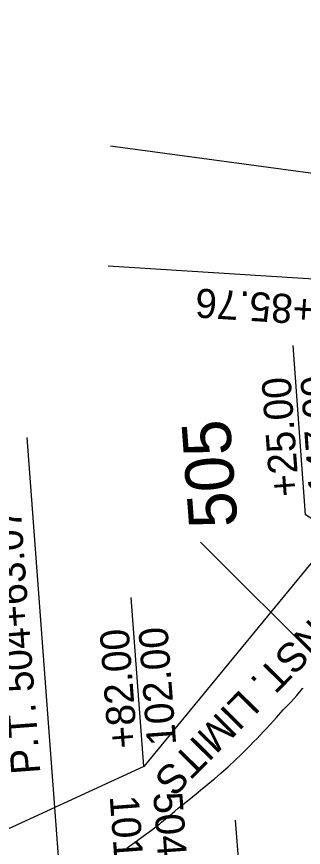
# Model space of a CAD drawing. Extents: x -70 to 701944, y -4 to 666871.
# Drawn here: x 664203.4 to 664262.6, y 656810.3 to 656981.7 of the extents above; entities that cross this region are included whole.
import ezdxf

# ---------------------------------------------------------------- set-up
doc = ezdxf.new("R2010")
doc.units = 0
for name, color, linetype in [('R_Detour', 7, 'Continuous'), ('R_Horz Alg Annot', 7, 'Continuous'), ('R_No Plot', 7, 'Continuous'), ('R_Proposed Const Limits', 7, 'Continuous'), ('R_ROW', 7, 'Continuous'), ('R_Striping', 7, 'Continuous'), ('R_Temp Easement Annot', 7, 'Continuous')]:
    doc.layers.add(name, color=color, linetype=linetype)

msp = doc.modelspace()

# ---------------------------------------------------------------- linework, layer by layer
at = {"layer": 'R_Detour'}
for p, q in [((664222.8, 656955.01), (664369.1, 656935.33)), ((664241.35, 656873.24), (664326.94, 656787.91)), ((664248.56, 656815.9), (664255.22, 656726.6))]:
    msp.add_line(p, q, dxfattribs=at)
at = {"layer": 'R_Horz Alg Annot'}
for points in [[(664365.74, 656921.11), (664222.35, 656930.19)], [(664218.39, 656723.86), (664205.65, 656894.83)]]:
    msp.add_lwpolyline(points, dxfattribs=at)
at = {"layer": 'R_Proposed Const Limits'}
msp.add_lwpolyline([(664226.16, 656810.16), (664226.44, 656810.35), (664226.7, 656810.53), (664227.87, 656811.36), (664229.56, 656812.58), (664229.57, 656812.59), (664231.24, 656813.84), (664232.59, 656814.89), (664232.89, 656815.12), (664233.33, 656815.48), (664234.5, 656816.44), (664235.53, 656817.31), (664236.08, 656817.79), (664236.78, 656818.41), (664237.68, 656819.1), (664238.45, 656819.71), (664239.3, 656820.38), (664240.89, 656821.68), (664241.37, 656822.08), (664242.47, 656822.99), (664244.05, 656824.3), (664244.25, 656824.47), (664245.6, 656825.63), (664247.07, 656826.93), (664247.13, 656826.99), (664248.63, 656828.38), (664249.78, 656829.49), (664250.1, 656829.8), (664251.54, 656831.24), (664252.41, 656832.13), (664252.97, 656832.7), (664254.37, 656834.17), (664254.98, 656834.82), (664255.75, 656835.66), (664257.11, 656837.17), (664257.47, 656837.57), (664258.45, 656838.69), (664259.86, 656840.13), (664260, 656840.27), (664261.23, 656841.62), (664262.43, 656843.05), (664262.53, 656843.17), (664262.53, 656843.17)], dxfattribs=at)
at = {"layer": 'R_ROW'}
msp.add_lwpolyline([(664304.96, 657008.59), (664269.22, 656875.05), (664229.69, 656826.98), (664172.91, 656800.84), (664112.65, 656789.66), (663906.51, 656801.43), (663861.11, 656796.12)], dxfattribs=at)
at = {"layer": 'R_Striping'}
msp.add_arc((664517.94, 656349.93), 500, 109.7326, 120.8777, dxfattribs=at)
at = {"layer": 'R_Temp Easement Annot'}
for points in [[(664269.22, 656875.05), (664263.07, 656878.9), (664260.47, 656913.8)], [(664229.69, 656826.98), (664227.08, 656861.88)]]:
    msp.add_lwpolyline(points, dxfattribs=at)

# ---------------------------------------------------------------- texts
at = {"layer": 'R_Horz Alg Annot'}
for s, height, rotation, p in [('P.I. 301+85.76', 6, 176.378, (664292.84, 656922.31)), ('505', 10, 94.262, (664249.05, 656876.56)), ('P.T. 504+63.07', 6, 94.262, (664208.37, 656825.59))]:
    msp.add_text(s, height=height, rotation=rotation, dxfattribs=at).set_placement(p)
at = {"layer": 'R_No Plot'}
for s, p in [("101.38' ", (664222.63, 656820.84)), ('504+82.38 ', (664231.61, 656821.51))]:
    msp.add_text(s, height=6, rotation=274.2619, dxfattribs=at).set_placement(p)
at = {"layer": 'R_Proposed Const Limits'}
msp.add_text('CONST. LIMITS', height=6, rotation=225.4016, dxfattribs=at).set_placement((664272.54, 656866.26))
at = {"layer": 'R_Temp Easement Annot'}
for s, p in [('+25.00', (664261.77, 656882.82)), ('147.00', (664269.75, 656883.41)), ('+82.00', (664228.39, 656830.89)), ('102.00', (664236.37, 656831.49))]:
    msp.add_text(s, height=6, rotation=94.2619, dxfattribs=at).set_placement(p)

doc.saveas('drawing.dxf')
